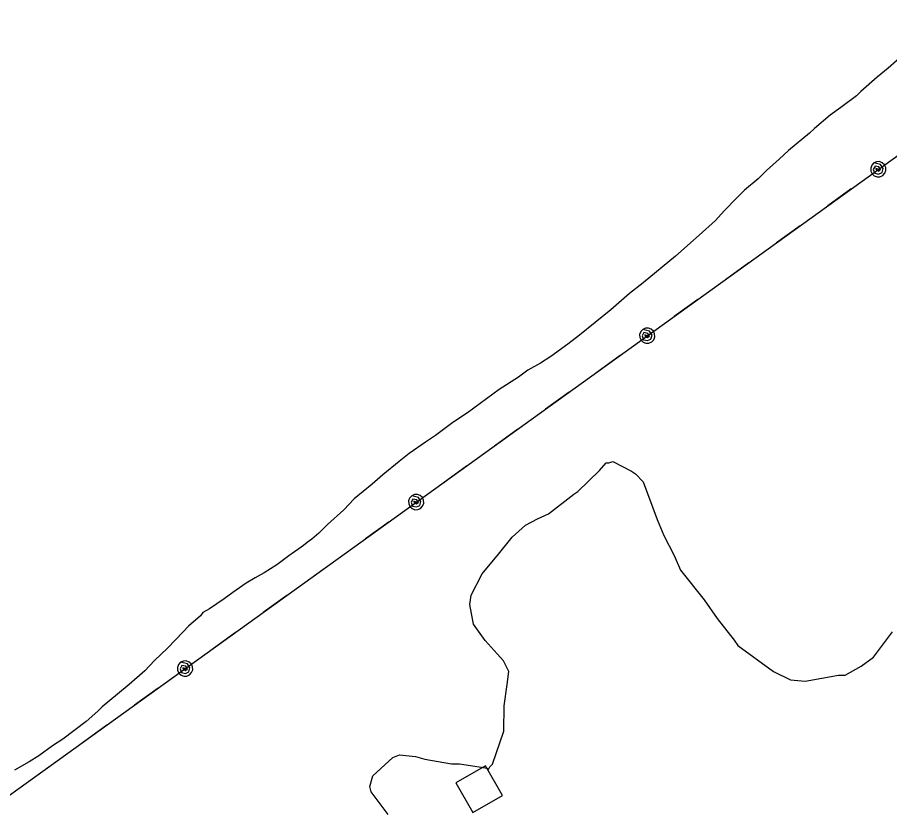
# Model space of a CAD drawing. Extents: x 3329297 to 3367176, y 649250 to 674653.
# Drawn here: x 3355884 to 3356907, y 656598 to 657533 of the extents above; entities that cross this region are included whole.
import ezdxf

# ---------------------------------------------------------------- set-up
doc = ezdxf.new("R2010")
doc.units = 0
for name, color, linetype in [('V-BLDG-OTLN', 7, 'Continuous'), ('V-SITE-VEGE', 7, 'Continuous'), ('V-UTIL-LINE', 7, 'Continuous')]:
    doc.layers.add(name, color=color, linetype=linetype)

msp = doc.modelspace()

# ---------------------------------------------------------------- linework, layer by layer
at = {"layer": 'V-BLDG-OTLN'}
msp.add_lwpolyline([(3356418.4, 656600.4), (3356453.2, 656620.2), (3356433.4, 656655), (3356398.6, 656635.2)], close=True, dxfattribs=at)
at = {"layer": 'V-SITE-VEGE'}
for p, q in [((3356567.2, 657001.5), (3356575.1, 657010.7)), ((3356575.1, 657010.7), (3356578.2, 657010.7)), ((3356578.2, 657010.7), (3356582.9, 657012.2)), ((3356582.9, 657012.2), (3356604.6, 657000.9)), ((3356541.8, 656976.9), (3356567.2, 657001.5)), ((3356604.6, 657000.9), (3356609.2, 656997.7)), ((3356609.2, 656997.7), (3356618.5, 656988.2)), ((3356618.5, 656988.2), (3356634.9, 656944.3)), ((3356537.1, 656973.9), (3356541.8, 656976.9)), ((3356507.1, 656950.9), (3356537.1, 656973.9)), ((3356494.5, 656944.9), (3356507.1, 656950.9)), ((3356464.6, 656923.5), (3356480.4, 656937.3)), ((3356480.4, 656937.3), (3356494.5, 656944.9)), ((3356634.9, 656944.3), (3356642.5, 656925.4)), ((3356642.5, 656925.4), (3356654.6, 656901.9)), ((3356448.6, 656903.4), (3356464.6, 656923.5)), ((3356429.6, 656880.3), (3356448.6, 656903.4)), ((3356654.6, 656901.9), (3356662.1, 656884.6)), ((3356662.1, 656884.6), (3356689.7, 656849.8)), ((3356416.7, 656855.5), (3356429.6, 656880.3)), ((3356415, 656844.6), (3356416.7, 656855.5)), ((3356419.3, 656821.2), (3356415, 656844.6)), ((3356689.7, 656849.8), (3356705, 656827.8)), ((3356705, 656827.8), (3356724.9, 656802.5)), ((3356433.1, 656802.2), (3356419.3, 656821.2)), ((3356888.4, 656782.8), (3356910.7, 656812.2)), ((3356446.9, 656786.4), (3356433.1, 656802.2)), ((3356724.9, 656802.5), (3356729.4, 656796.2)), ((3356729.4, 656796.2), (3356771.1, 656765.9)), ((3356454.6, 656778.5), (3356446.9, 656786.4)), ((3356874.2, 656772.1), (3356888.4, 656782.8)), ((3356460.6, 656765.9), (3356454.6, 656778.5)), ((3356855.3, 656761.5), (3356874.2, 656772.1)), ((3356458.8, 656750.4), (3356460.6, 656765.9)), ((3356771.1, 656765.9), (3356791.2, 656756.2)), ((3356808.4, 656754.4), (3356847.5, 656761.6)), ((3356847.5, 656761.6), (3356855.3, 656761.5)), ((3356791.2, 656756.2), (3356808.4, 656754.4)), ((3356455.3, 656725.4), (3356458.8, 656750.4)), ((3356454.9, 656695.8), (3356455.3, 656725.4)), ((3356441.8, 656657), (3356454.9, 656695.8)), ((3356301.2, 656643.5), (3356324.9, 656665)), ((3356324.9, 656665), (3356332.7, 656668)), ((3356332.7, 656668), (3356351.4, 656666.2)), ((3356351.4, 656666.2), (3356362.3, 656662.9)), ((3356362.3, 656662.9), (3356393.4, 656657.7)), ((3356393.4, 656657.7), (3356402.8, 656657.6)), ((3356402.8, 656657.6), (3356426.1, 656654.1)), ((3356426.1, 656654.1), (3356435.5, 656652.4)), ((3356435.5, 656652.4), (3356437, 656650.8)), ((3356437, 656650.8), (3356438.6, 656653.9)), ((3356438.6, 656653.9), (3356441.8, 656657)), ((3356297.8, 656631.1), (3356301.2, 656643.5)), ((3356299.3, 656624.8), (3356297.8, 656631.1)), ((3356319.2, 656598), (3356299.3, 656624.8))]:
    msp.add_line(p, q, dxfattribs=at)
msp.add_lwpolyline([(3356925.3, 657490.8), (3356905.8, 657473.5), (3356892.6, 657463), (3356873.6, 657446.2), (3356868.5, 657441.2), (3356850.1, 657427.4), (3356837.5, 657418.5), (3356819.2, 657402.9), (3356813.4, 657397.3), (3356788.8, 657376.8), (3356777.9, 657366.7), (3356762.9, 657353.4), (3356753.2, 657343.9), (3356737.1, 657330.5), (3356727.9, 657321.1), (3356713.5, 657306), (3356703.2, 657294.8), (3356684.2, 657277.6), (3356676.8, 657271.4), (3356656.1, 657253.1), (3356618.3, 657221.9), (3356602.2, 657209.2), (3356580.4, 657190.2), (3356543.7, 657160.2), (3356530, 657149.7), (3356509.9, 657135.2), (3356497.9, 657127.5), (3356483.1, 657119.2), (3356472.2, 657110.9), (3356449.3, 657096.5), (3356412.1, 657069.4), (3356394.9, 657057.7), (3356374.9, 657042.7), (3356362.9, 657035), (3356344, 657021.7), (3356332, 657012.2), (3356313, 656996.7), (3356300.4, 656985.5), (3356279.2, 656968.3), (3356267.1, 656955.5), (3356248.2, 656938.2), (3356237.8, 656928.2), (3356229.8, 656920.9), (3356224.1, 656917.1), (3356220.1, 656913.7), (3356214.3, 656909.8), (3356209.2, 656906), (3356202.9, 656901.5), (3356188.6, 656891), (3356173.7, 656881.6), (3356163.4, 656875.5), (3356152.6, 656869.5), (3356137.1, 656858.4), (3356126.8, 656851.2), (3356109.6, 656839.5), (3356101.7, 656835.1), (3356099.3, 656831.2), (3356085, 656818.9), (3356078.7, 656812.2), (3356060.3, 656793.3), (3356045.3, 656778.8), (3356033.8, 656766.5), (3356015.4, 656750.4), (3356001.7, 656739.2), (3355983.9, 656724.2), (3355978.7, 656719.2), (3355964.9, 656707), (3355937.5, 656686.4), (3355925.5, 656678.7), (3355909.4, 656667), (3355898, 656659.8), (3355880.8, 656649.9)], dxfattribs=at)
at = {"layer": 'V-UTIL-LINE'}
for points in [[(3354656.9, 655217.8), (3355025.6, 655873.1), (3355204.3, 656137.7), (3357323.6, 657664.4)], [(3356894.1, 657355), (3356891.4, 657355.9), (3356892, 657353.7), (3356894.6, 657352.8), (3356896.8, 657354.8), (3356894.9, 657357.6), (3356890.3, 657358.5), (3356888.2, 657354.8), (3356889.9, 657350.2), (3356894.4, 657349.3), (3356898.5, 657351), (3356899.7, 657355.7), (3356896.7, 657360.4), (3356888.8, 657362.3), (3356886.4, 657359.7), (3356885.2, 657356.4), (3356885.3, 657352.9), (3356886.8, 657349.7), (3356889.3, 657347.3), (3356892.6, 657346.1), (3356896.1, 657346.2), (3356899.3, 657347.7), (3356901.7, 657350.2), (3356902.9, 657353.5), (3356902.8, 657357), (3356901.4, 657360.2), (3356898.8, 657362.6), (3356895.5, 657363.9), (3356892, 657363.7), (3356888.8, 657362.3)], [(3356834.8, 657312.3), (3356862.4, 657332.2)], [(3356774.8, 657269), (3356802.4, 657288.9)], [(3356714.8, 657225.8), (3356742.3, 657245.7)], [(3356654.7, 657182.5), (3356682.3, 657202.4)], [(3356623.1, 657159.7), (3356620.4, 657160.7), (3356621, 657158.5), (3356623.6, 657157.6), (3356625.8, 657159.6), (3356623.9, 657162.4), (3356619.3, 657163.3), (3356617.2, 657159.6), (3356618.9, 657155), (3356623.4, 657154.1), (3356627.5, 657155.8), (3356628.7, 657160.5), (3356625.7, 657165.1), (3356617.8, 657167), (3356615.4, 657164.5), (3356614.2, 657161.2), (3356614.3, 657157.7), (3356615.8, 657154.5), (3356618.3, 657152.1), (3356621.6, 657150.9), (3356625.1, 657151), (3356628.3, 657152.4), (3356630.7, 657155), (3356632, 657158.3), (3356631.8, 657161.8), (3356630.4, 657165), (3356627.8, 657167.4), (3356624.5, 657168.6), (3356621, 657168.5), (3356617.8, 657167)], [(3356563.8, 657117.1), (3356591.4, 657136.9)], [(3356503.8, 657073.8), (3356531.4, 657093.7)], [(3356443.8, 657030.6), (3356471.3, 657050.4)], [(3356383.7, 656987.3), (3356411.3, 657007.2)], [(3356352.1, 656964.5), (3356349.4, 656965.5), (3356350, 656963.2), (3356352.6, 656962.4), (3356354.8, 656964.3), (3356352.9, 656967.2), (3356348.3, 656968), (3356346.2, 656964.3), (3356347.9, 656959.8), (3356352.4, 656958.8), (3356356.5, 656960.6), (3356357.7, 656965.3), (3356354.7, 656969.9), (3356346.8, 656971.8), (3356344.4, 656969.2), (3356343.2, 656965.9), (3356343.3, 656962.4), (3356344.8, 656959.2), (3356347.3, 656956.9), (3356350.6, 656955.6), (3356354.1, 656955.7), (3356357.3, 656957.2), (3356359.7, 656959.8), (3356361, 656963.1), (3356360.8, 656966.6), (3356359.4, 656969.8), (3356356.8, 656972.2), (3356353.5, 656973.4), (3356350, 656973.3), (3356346.8, 656971.8)], [(3356292.8, 656921.8), (3356320.4, 656941.7)], [(3356232.8, 656878.6), (3356260.4, 656898.5)], [(3356172.8, 656835.3), (3356200.3, 656855.2)], [(3356112.7, 656792.1), (3356140.3, 656811.9)], [(3356081.1, 656769.3), (3356078.4, 656770.2), (3356079, 656768), (3356081.6, 656767.1), (3356083.8, 656769.1), (3356081.9, 656772), (3356077.3, 656772.8), (3356075.2, 656769.1), (3356076.9, 656764.5), (3356081.4, 656763.6), (3356085.5, 656765.4), (3356086.7, 656770), (3356083.7, 656774.7), (3356075.8, 656776.6), (3356073.4, 656774), (3356072.2, 656770.7), (3356072.3, 656767.2), (3356073.8, 656764), (3356076.3, 656761.6), (3356079.6, 656760.4), (3356083.1, 656760.5), (3356086.3, 656762), (3356088.7, 656764.5), (3356090, 656767.8), (3356089.8, 656771.3), (3356088.4, 656774.5), (3356085.8, 656776.9), (3356082.5, 656778.2), (3356079, 656778), (3356075.8, 656776.6)], [(3356021.8, 656726.6), (3356049.4, 656746.5)], [(3355961.8, 656683.4), (3355989.4, 656703.2)], [(3355901.8, 656640.1), (3355929.3, 656660)]]:
    msp.add_lwpolyline(points, dxfattribs=at)

doc.saveas('drawing.dxf')
